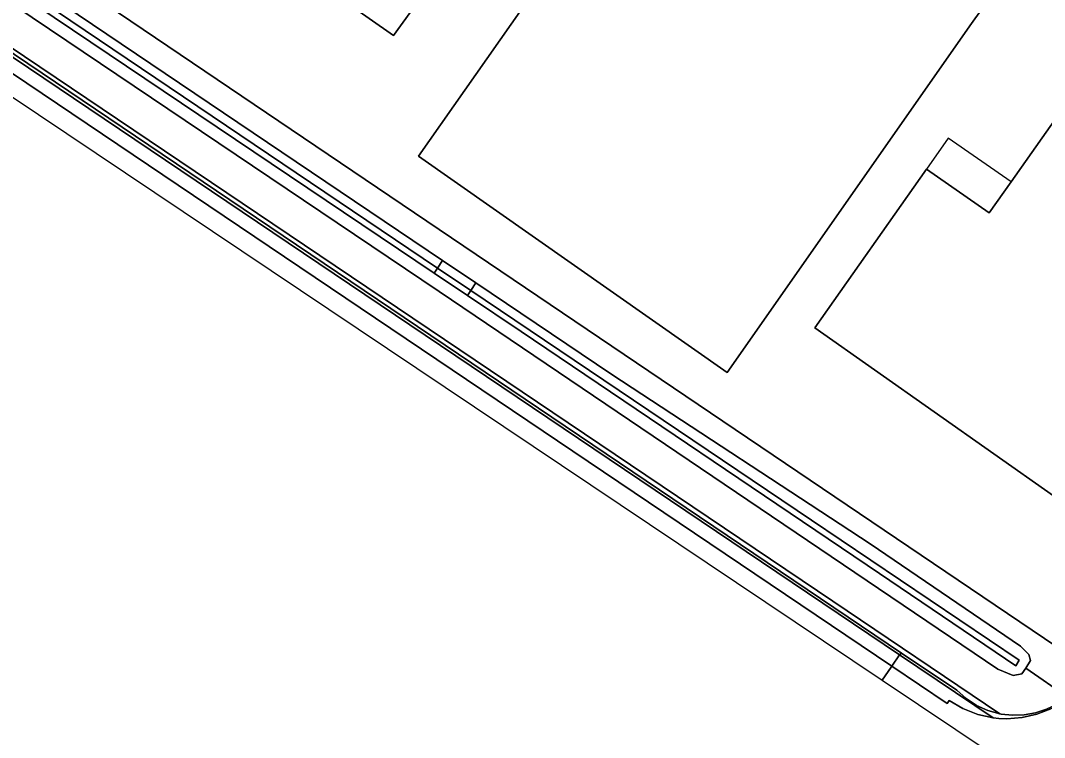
# Model space of a CAD drawing. Extents: x 155018 to 156648, y 383979 to 385733.
# Drawn here: x 155337.5 to 155482.6, y 384609.4 to 384711 of the extents above; entities that cross this region are included whole.
import ezdxf

# ---------------------------------------------------------------- set-up
doc = ezdxf.new("R2010")
doc.units = 0
for name, color, linetype in [('IMGEO_Erf', 7, 'Continuous'), ('IMGEO_Groenvoorziening', 7, 'Continuous'), ('IMGEO_Hek', 7, 'Continuous'), ('IMGEO_Oever', 7, 'Continuous'), ('IMGEO_Pand', 7, 'Continuous'), ('IMGEO_Pand_overbouw', 7, 'Continuous'), ('IMGEO_Rijbaan_lokaal_gesloten', 7, 'Continuous'), ('IMGEO_Terreindeel_onvherhard', 7, 'Continuous'), ('IMGEO_Waterloop', 7, 'Continuous')]:
    doc.layers.add(name, color=color, linetype=linetype)

msp = doc.modelspace()

# ---------------------------------------------------------------- linework, layer by layer
at = {"layer": 'IMGEO_Erf'}
for points in [[(155078.52, 385004.55), (155027.41, 384931.04), (155068.82, 384903.06), (155069.31, 384902.73), (155069.77, 384902.42), (155070.29, 384902.07), (155295.33, 384750), (155489.59, 384618.73), (155493.56, 384624.32), (155497.19, 384629.49), (155503.96, 384639.14), (155505.76, 384641.7), (155508.85, 384646.11), (155510.68, 384648.69), (155535.91, 384684.98)], [(155460.15, 384724.48), (155460.5, 384724.95), (155460.77, 384724.72), (155467.04, 384720.33), (155465.9, 384718.7), (155469.54, 384716.16), (155470.7, 384717.81), (155475.12, 384714.68), (155474.89, 384714.34), (155472.25, 384710.58), (155437.63, 384661.15), (155393.91, 384691.79), (155428.28, 384740.81), (155431.15, 384744.9), (155431.43, 384745.29), (155432.05, 384744.85), (155430.91, 384743.2), (155441.48, 384735.84), (155442.62, 384737.47), (155452.33, 384730.66), (155452.64, 384730.45)], [(155392.72, 384712.16), (155390.4, 384708.87), (155358.88, 384730.95)]]:
    msp.add_lwpolyline(points, dxfattribs=at)
msp.add_lwpolyline([(155507.03, 384700.8), (155513.03, 384696.59), (155510.93, 384693.61), (155525.25, 384683.55), (155527.36, 384686.54), (155529.3, 384685.14), (155509.89, 384657.56), (155509.71, 384657.66), (155509.59, 384657.74), (155510.09, 384658.43), (155508.71, 384659.38), (155502.55, 384650.63), (155499.54, 384646.3), (155493.14, 384637.26), (155492.53, 384637.68), (155483.85, 384643.7), (155450.04, 384667.5), (155465.86, 384689.98), (155474.74, 384683.75), (155474.76, 384683.78), (155477.86, 384688.17), (155491.25, 384707.19), (155493.5, 384710.32)], close=True, dxfattribs=at)
at = {"layer": 'IMGEO_Groenvoorziening'}
for points in [[(155018.36, 384918.03), (155072.77, 384881.27), (155252.61, 384760), (155267.44, 384750), (155460.95, 384619.54), (155462.06, 384621.17), (155273.61, 384748.19), (155051.38, 384897.99), (155019.49, 384919.66)], [(155460.95, 384619.54), (155468.81, 384614.27), (155469.08, 384614.71), (155471.02, 384613.55), (155473.12, 384612.71), (155475.33, 384612.22), (155462.06, 384621.17)]]:
    msp.add_lwpolyline(points, close=True, dxfattribs=at)
for points in [[(155117.29, 384866.73), (155188.59, 384818.4), (155275.37, 384759.29), (155397.34, 384677), (155402.02, 384673.84), (155421.28, 384660.85), (155457.87, 384636.86), (155479.18, 384622.39), (155480.37, 384621.21), (155480.58, 384620.35), (155479.94, 384619.28), (155485.92, 384615.12), (155487.18, 384616.15), (155488.31, 384617.33), (155489.29, 384618.64), (155489.46, 384618.53), (155489.59, 384618.73), (155295.33, 384750), (155070.29, 384902.07)], [(155051.94, 384898.82), (155452.62, 384628.74), (155476.25, 384612.78), (155476.44, 384612.75), (155478.07, 384612.6), (155479.69, 384612.67), (155481.3, 384612.94), (155482.88, 384613.45), (155484.38, 384614.15), (155485.79, 384615.02), (155485.92, 384615.12), (155479.94, 384619.28), (155479.94, 384619.27), (155479.35, 384618.47), (155478.16, 384618.25), (155475.96, 384619.11), (155396.84, 384672.62), (155274.45, 384755.08), (155190.89, 384811.75), (155114.7, 384863.03)]]:
    msp.add_lwpolyline(points, dxfattribs=at)
at = {"layer": 'IMGEO_Hek'}
for points in [[(155273.89, 384748.61), (155394.06, 384667.49), (155462.32, 384621.41)], [(155460.95, 384619.54), (155462.06, 384621.17)], [(155462.06, 384621.17), (155462.32, 384621.41)], [(155489.29, 384618.64), (155488.31, 384617.33), (155487.18, 384616.15), (155485.92, 384615.12), (155485.79, 384615.02), (155484.38, 384614.15), (155482.88, 384613.45), (155481.3, 384612.94), (155479.69, 384612.67), (155478.07, 384612.6), (155476.44, 384612.75), (155476.25, 384612.78), (155474.55, 384613.26), (155472.94, 384613.99), (155471.47, 384614.96), (155470.17, 384616.15), (155462.32, 384621.41)], [(155459.6, 384617.59), (155460.85, 384619.39)], [(155460.85, 384619.39), (155460.95, 384619.54)]]:
    msp.add_lwpolyline(points, dxfattribs=at)
at = {"layer": 'IMGEO_Oever'}
for points in [[(155071.77, 384897.16), (155070.79, 384895.69), (155107.86, 384870.72), (155189.77, 384815.43), (155286.77, 384750.06), (155396.63, 384675.94), (155397.34, 384677), (155275.37, 384759.29), (155188.59, 384818.4), (155117.29, 384866.73)], [(155402.02, 384673.84), (155397.34, 384677), (155396.63, 384675.94), (155401.32, 384672.78)]]:
    msp.add_lwpolyline(points, close=True, dxfattribs=at)
msp.add_lwpolyline([(155190.89, 384811.75), (155274.45, 384755.08), (155396.84, 384672.62), (155475.96, 384619.11), (155478.16, 384618.25), (155479.35, 384618.47), (155479.94, 384619.27), (155479.94, 384619.28), (155480.58, 384620.35), (155480.37, 384621.21), (155479.18, 384622.39), (155457.87, 384636.86), (155421.28, 384660.85), (155402.02, 384673.84), (155401.32, 384672.78), (155449.57, 384640.25), (155478.98, 384620.38), (155478.52, 384619.62), (155459.21, 384632.67), (155408.46, 384666.96), (155400.85, 384672.08), (155396.16, 384675.24), (155275.77, 384756.26), (155189.8, 384814.33)], dxfattribs=at)
at = {"layer": 'IMGEO_Pand'}
for points in [[(155452.33, 384729.96), (155452.64, 384730.45), (155452.33, 384730.66), (155442.62, 384737.47), (155441.48, 384735.84), (155430.91, 384743.2), (155432.05, 384744.85), (155431.43, 384745.29), (155431.15, 384744.9), (155428.28, 384740.81), (155393.91, 384691.79), (155437.63, 384661.15), (155472.25, 384710.58), (155474.89, 384714.34), (155475.12, 384714.68), (155470.7, 384717.81), (155469.54, 384716.16), (155465.9, 384718.7), (155467.04, 384720.33), (155460.77, 384724.72), (155460.5, 384724.95), (155460.15, 384724.48)], [(155358.88, 384730.95), (155390.4, 384708.87), (155392.72, 384712.16)]]:
    msp.add_lwpolyline(points, dxfattribs=at)
msp.add_lwpolyline([(155529.3, 384685.14), (155527.36, 384686.54), (155525.25, 384683.55), (155510.93, 384693.61), (155513.03, 384696.59), (155507.03, 384700.8), (155493.5, 384710.32), (155491.25, 384707.19), (155477.86, 384688.17), (155474.76, 384683.78), (155474.74, 384683.75), (155465.86, 384689.98), (155450.04, 384667.5), (155483.85, 384643.7), (155492.53, 384637.68), (155493.14, 384637.26), (155499.54, 384646.3), (155502.55, 384650.63), (155508.71, 384659.38), (155510.09, 384658.43), (155509.59, 384657.74), (155509.71, 384657.66), (155509.89, 384657.56)], close=True, dxfattribs=at)
at = {"layer": 'IMGEO_Pand_overbouw'}
msp.add_lwpolyline([(155468.95, 384694.37), (155465.86, 384689.98), (155474.74, 384683.75), (155477.86, 384688.17)], close=True, dxfattribs=at)
at = {"layer": 'IMGEO_Rijbaan_lokaal_gesloten'}
for points in [[(155331.73, 384703.28), (155459.6, 384617.59), (155460.85, 384619.39), (155460.95, 384619.54), (155267.44, 384750)], [(155493.01, 384608.77), (155493.45, 384610.77), (155494.3, 384612.82), (155495.49, 384614.7), (155495.51, 384614.73), (155489.59, 384618.73), (155489.46, 384618.53), (155488.27, 384617.03), (155486.89, 384615.68), (155485.35, 384614.54), (155483.5, 384613.52), (155481.52, 384612.77), (155479.4, 384612.29), (155477.24, 384612.11), (155476.1, 384612.14), (155475.33, 384612.22), (155473.12, 384612.71), (155471.02, 384613.55), (155469.08, 384614.71), (155468.81, 384614.27), (155460.95, 384619.54), (155460.85, 384619.39), (155459.6, 384617.59), (155635.99, 384499.4)]]:
    msp.add_lwpolyline(points, dxfattribs=at)
at = {"layer": 'IMGEO_Terreindeel_onvherhard'}
for points in [[(155020.06, 384920.48), (155019.78, 384920.07), (155051.66, 384898.4), (155273.89, 384748.61), (155462.32, 384621.41), (155470.17, 384616.15), (155471.47, 384614.96), (155472.94, 384613.99), (155474.55, 384613.26), (155476.25, 384612.78), (155452.62, 384628.74), (155051.94, 384898.82)], [(155019.49, 384919.66), (155051.38, 384897.99), (155273.61, 384748.19), (155462.06, 384621.17), (155462.32, 384621.41), (155273.89, 384748.61), (155051.66, 384898.4), (155019.78, 384920.07)]]:
    msp.add_lwpolyline(points, close=True, dxfattribs=at)
msp.add_lwpolyline([(155482.88, 384613.45), (155481.3, 384612.94), (155479.69, 384612.67), (155478.07, 384612.6), (155476.44, 384612.75), (155476.25, 384612.78), (155474.55, 384613.26), (155472.94, 384613.99), (155471.47, 384614.96), (155470.17, 384616.15), (155462.32, 384621.41), (155462.06, 384621.17), (155475.33, 384612.22), (155476.1, 384612.14), (155477.24, 384612.11), (155479.4, 384612.29), (155481.52, 384612.77), (155483.5, 384613.52)], dxfattribs=at)
at = {"layer": 'IMGEO_Waterloop'}
for points in [[(155070.24, 384894.86), (155107.27, 384869.77), (155189.8, 384814.33), (155275.77, 384756.26), (155396.16, 384675.24), (155396.63, 384675.94), (155286.77, 384750.06), (155189.77, 384815.43), (155107.86, 384870.72), (155070.79, 384895.69)], [(155401.32, 384672.78), (155396.63, 384675.94), (155396.16, 384675.24), (155400.85, 384672.08)], [(155401.32, 384672.78), (155400.85, 384672.08), (155408.46, 384666.96), (155459.21, 384632.67), (155478.52, 384619.62), (155478.98, 384620.38), (155449.57, 384640.25)]]:
    msp.add_lwpolyline(points, close=True, dxfattribs=at)

doc.saveas('drawing.dxf')
